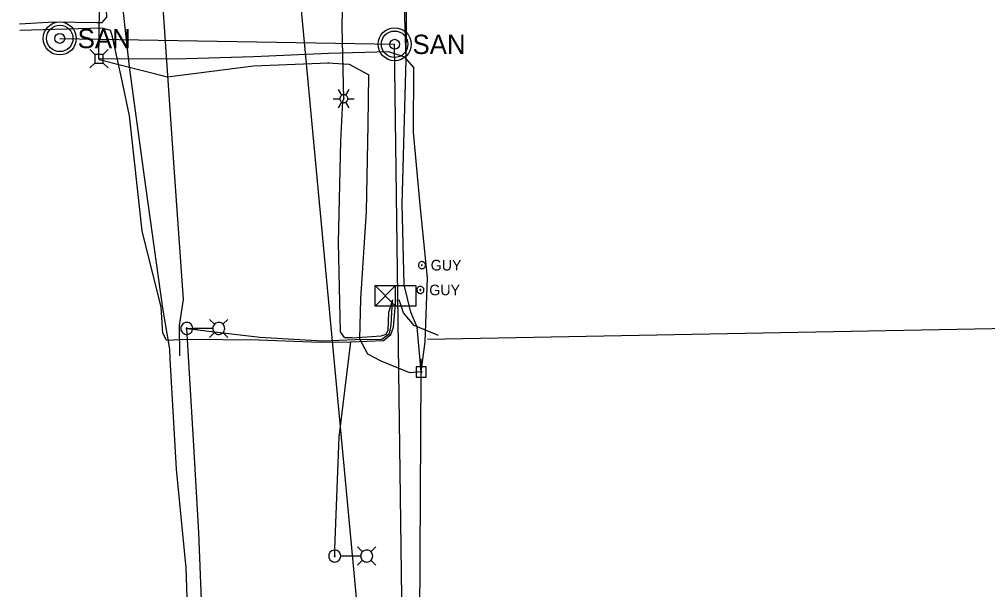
# Model space of a CAD drawing. Extents: x 596028 to 606371, y 330010 to 403088.
# Drawn here: x 601734.7 to 602085.7, y 400798.1 to 401004.8 of the extents above; entities that cross this region are included whole.
import ezdxf

# ---------------------------------------------------------------- set-up
doc = ezdxf.new("R2010")
doc.units = 0
for name, color, linetype in [('E_LTG', 7, 'Continuous'), ('E_SIG', 7, 'Continuous'), ('E_UTL_AG_Bold', 7, 'Continuous'), ('E_UTL_E_UG', 7, 'Continuous'), ('E_UTL_EGuyWire', 7, 'Continuous'), ('E_UTL_EPowerPole', 7, 'Continuous'), ('E_UTL_FO_UG', 7, 'Continuous'), ('E_UTL_G_UG', 7, 'Continuous'), ('E_UTL_Overhead', 7, 'Continuous'), ('E_UTL_SAN_MH', 7, 'Continuous'), ('E_UTL_SAN_UG', 7, 'Continuous'), ('E_UTL_TV_UG', 7, 'Continuous'), ('E_UTL_W_UG', 7, 'Continuous')]:
    doc.layers.add(name, color=color, linetype=linetype)

msp = doc.modelspace()

# ---------------------------------------------------------------- linework, layer by layer
at = {"layer": 'E_LTG'}
for points in [[(601851.57, 400977.28), (601850.38, 400979.34)], [(601853, 400977.28), (601854.19, 400979.34)], [(601848.47, 400976.04), (601850.86, 400976.04)], [(601853.71, 400976.04), (601853.69, 400976.31), (601853.61, 400976.57), (601853.49, 400976.81), (601853.32, 400977.03), (601853.11, 400977.2), (601852.88, 400977.34), (601852.62, 400977.43), (601852.35, 400977.47), (601852.08, 400977.45), (601851.82, 400977.39), (601851.57, 400977.28), (601851.35, 400977.12), (601851.16, 400976.92), (601851.02, 400976.69), (601850.91, 400976.44), (601850.86, 400976.18), (601850.86, 400975.9), (601850.91, 400975.64), (601851.02, 400975.38), (601851.16, 400975.16), (601851.35, 400974.96), (601851.57, 400974.8), (601851.82, 400974.69), (601852.08, 400974.62), (601852.35, 400974.61), (601852.62, 400974.65), (601852.88, 400974.74), (601853.11, 400974.88), (601853.32, 400975.05), (601853.49, 400975.27), (601853.61, 400975.51), (601853.69, 400975.77), (601853.71, 400976.04)], [(601853.71, 400976.04), (601853.69, 400976.31), (601853.61, 400976.57), (601853.49, 400976.81), (601853.32, 400977.03), (601853.11, 400977.2), (601852.88, 400977.34), (601852.62, 400977.43), (601852.35, 400977.47), (601852.08, 400977.45), (601851.82, 400977.39), (601851.57, 400977.28), (601851.35, 400977.12), (601851.16, 400976.92), (601851.02, 400976.69), (601850.91, 400976.44), (601850.86, 400976.18), (601850.86, 400975.9), (601850.91, 400975.64), (601851.02, 400975.38), (601851.16, 400975.16), (601851.35, 400974.96), (601851.57, 400974.8), (601851.82, 400974.69), (601852.08, 400974.62), (601852.35, 400974.61), (601852.62, 400974.65), (601852.88, 400974.74), (601853.11, 400974.88), (601853.32, 400975.05), (601853.49, 400975.27), (601853.61, 400975.51), (601853.69, 400975.77), (601853.71, 400976.04)], [(601853.71, 400976.04), (601853.69, 400976.31), (601853.61, 400976.57), (601853.49, 400976.81), (601853.32, 400977.03), (601853.11, 400977.2), (601852.88, 400977.34), (601852.62, 400977.43), (601852.35, 400977.47), (601852.08, 400977.45), (601851.82, 400977.39), (601851.57, 400977.28), (601851.35, 400977.12), (601851.16, 400976.92), (601851.02, 400976.69), (601850.91, 400976.44), (601850.86, 400976.18), (601850.86, 400975.9), (601850.91, 400975.64), (601851.02, 400975.38), (601851.16, 400975.16), (601851.35, 400974.96), (601851.57, 400974.8), (601851.82, 400974.69), (601852.08, 400974.62), (601852.35, 400974.61), (601852.62, 400974.65), (601852.88, 400974.74), (601853.11, 400974.88), (601853.32, 400975.05), (601853.49, 400975.27), (601853.61, 400975.51), (601853.69, 400975.77), (601853.71, 400976.04)], [(601852.4, 400976.04), (601852.4, 400976.06), (601852.4, 400976.08), (601852.39, 400976.1), (601852.37, 400976.12), (601852.35, 400976.14), (601852.33, 400976.15), (601852.31, 400976.16), (601852.29, 400976.16), (601852.27, 400976.16), (601852.25, 400976.15), (601852.23, 400976.14), (601852.21, 400976.13), (601852.19, 400976.11), (601852.18, 400976.09), (601852.17, 400976.07), (601852.17, 400976.05), (601852.17, 400976.03), (601852.17, 400976.01), (601852.18, 400975.98), (601852.19, 400975.97), (601852.21, 400975.95), (601852.23, 400975.94), (601852.25, 400975.93), (601852.27, 400975.92), (601852.29, 400975.92), (601852.31, 400975.92), (601852.33, 400975.93), (601852.35, 400975.94), (601852.37, 400975.96), (601852.39, 400975.97), (601852.4, 400976), (601852.4, 400976.02), (601852.4, 400976.04)], [(601853.71, 400976.04), (601856.1, 400976.04)], [(601850.38, 400972.74), (601851.57, 400974.8)], [(601854.19, 400972.74), (601853, 400974.8)], [(601797.52, 400892.78), (601797.48, 400893.19), (601797.36, 400893.59), (601797.17, 400893.96), (601796.92, 400894.28), (601796.6, 400894.56), (601796.24, 400894.76), (601795.85, 400894.9), (601795.44, 400894.96), (601795.03, 400894.94), (601794.63, 400894.84), (601794.25, 400894.67), (601793.92, 400894.43), (601793.63, 400894.13), (601793.41, 400893.78), (601793.25, 400893.4), (601793.17, 400892.99), (601793.17, 400892.58), (601793.25, 400892.17), (601793.41, 400891.79), (601793.63, 400891.44), (601793.92, 400891.14), (601794.25, 400890.9), (601794.63, 400890.73), (601795.03, 400890.63), (601795.44, 400890.61), (601795.85, 400890.67), (601796.24, 400890.8), (601796.6, 400891.01), (601796.92, 400891.28), (601797.17, 400891.61), (601797.36, 400891.97), (601797.48, 400892.37), (601797.52, 400892.78)], [(601805.42, 400894.31), (601803.64, 400896.08)], [(601809.12, 400892.78), (601809.08, 400893.19), (601808.96, 400893.59), (601808.77, 400893.96), (601808.52, 400894.28), (601808.21, 400894.56), (601807.85, 400894.76), (601807.46, 400894.9), (601807.05, 400894.96), (601806.63, 400894.94), (601806.23, 400894.84), (601805.86, 400894.67), (601805.52, 400894.43), (601805.23, 400894.13), (601805.01, 400893.78), (601804.86, 400893.4), (601804.78, 400892.99), (601804.78, 400892.58), (601804.86, 400892.17), (601805.01, 400891.79), (601805.23, 400891.44), (601805.52, 400891.14), (601805.86, 400890.9), (601806.23, 400890.73), (601806.63, 400890.63), (601807.05, 400890.61), (601807.46, 400890.67), (601807.85, 400890.8), (601808.21, 400891.01), (601808.52, 400891.28), (601808.77, 400891.61), (601808.96, 400891.97), (601809.08, 400892.37), (601809.12, 400892.78)], [(601808.47, 400894.31), (601810.25, 400896.08)], [(601795.51, 400892.78), (601795.5, 400892.81), (601795.49, 400892.84), (601795.48, 400892.87), (601795.46, 400892.9), (601795.44, 400892.92), (601795.41, 400892.93), (601795.38, 400892.94), (601795.35, 400892.95), (601795.32, 400892.95), (601795.29, 400892.94), (601795.26, 400892.93), (601795.23, 400892.91), (601795.21, 400892.89), (601795.19, 400892.86), (601795.18, 400892.83), (601795.17, 400892.8), (601795.17, 400892.77), (601795.18, 400892.74), (601795.19, 400892.71), (601795.21, 400892.68), (601795.23, 400892.66), (601795.26, 400892.64), (601795.29, 400892.63), (601795.32, 400892.62), (601795.35, 400892.62), (601795.38, 400892.62), (601795.41, 400892.63), (601795.44, 400892.65), (601795.46, 400892.67), (601795.48, 400892.69), (601795.49, 400892.72), (601795.5, 400892.75), (601795.51, 400892.78)], [(601804.73, 400892.78), (601797.55, 400892.78)], [(601805.42, 400891.26), (601803.64, 400889.48)], [(601808.47, 400891.26), (601810.25, 400889.48)], [(601851.15, 400810.3), (601851.11, 400810.72), (601851, 400811.11), (601850.81, 400811.48), (601850.55, 400811.81), (601850.24, 400812.08), (601849.88, 400812.28), (601849.49, 400812.42), (601849.08, 400812.48), (601848.67, 400812.46), (601848.26, 400812.36), (601847.89, 400812.19), (601847.55, 400811.95), (601847.27, 400811.65), (601847.04, 400811.3), (601846.89, 400810.92), (601846.81, 400810.51), (601846.81, 400810.1), (601846.89, 400809.69), (601847.04, 400809.31), (601847.27, 400808.96), (601847.55, 400808.66), (601847.89, 400808.42), (601848.26, 400808.25), (601848.67, 400808.15), (601849.08, 400808.13), (601849.49, 400808.19), (601849.88, 400808.33), (601850.24, 400808.53), (601850.55, 400808.8), (601850.81, 400809.13), (601851, 400809.5), (601851.11, 400809.89), (601851.15, 400810.3)], [(601849.14, 400810.3), (601849.14, 400810.34), (601849.13, 400810.37), (601849.12, 400810.39), (601849.1, 400810.42), (601849.07, 400810.44), (601849.04, 400810.46), (601849.01, 400810.47), (601848.98, 400810.47), (601848.95, 400810.47), (601848.92, 400810.46), (601848.89, 400810.45), (601848.87, 400810.43), (601848.84, 400810.41), (601848.83, 400810.38), (601848.82, 400810.35), (601848.81, 400810.32), (601848.81, 400810.29), (601848.82, 400810.26), (601848.83, 400810.23), (601848.84, 400810.2), (601848.87, 400810.18), (601848.89, 400810.16), (601848.92, 400810.15), (601848.95, 400810.14), (601848.98, 400810.14), (601849.01, 400810.14), (601849.04, 400810.15), (601849.07, 400810.17), (601849.1, 400810.19), (601849.12, 400810.21), (601849.13, 400810.24), (601849.14, 400810.27), (601849.14, 400810.3)], [(601859.06, 400811.83), (601857.28, 400813.6)], [(601862.75, 400810.3), (601862.72, 400810.72), (601862.6, 400811.11), (601862.41, 400811.48), (601862.15, 400811.81), (601861.84, 400812.08), (601861.48, 400812.28), (601861.09, 400812.42), (601860.68, 400812.48), (601860.27, 400812.46), (601859.87, 400812.36), (601859.49, 400812.19), (601859.15, 400811.95), (601858.87, 400811.65), (601858.65, 400811.3), (601858.49, 400810.92), (601858.41, 400810.51), (601858.41, 400810.1), (601858.49, 400809.69), (601858.65, 400809.31), (601858.87, 400808.96), (601859.15, 400808.66), (601859.49, 400808.42), (601859.87, 400808.25), (601860.27, 400808.15), (601860.68, 400808.13), (601861.09, 400808.19), (601861.48, 400808.33), (601861.84, 400808.53), (601862.15, 400808.8), (601862.41, 400809.13), (601862.6, 400809.5), (601862.72, 400809.89), (601862.75, 400810.3)], [(601862.1, 400811.83), (601863.88, 400813.6)], [(601858.37, 400810.3), (601851.19, 400810.3)], [(601859.06, 400808.78), (601857.28, 400807)], [(601862.1, 400808.78), (601863.88, 400807)]]:
    msp.add_lwpolyline(points, dxfattribs=at)
at = {"layer": 'E_SIG'}
for points in [[(601863.6, 400900.86), (601863.6, 400908.29)], [(601863.6, 400908.29), (601878.45, 400908.29)], [(601871.02, 400908.29), (601863.6, 400900.86)], [(601863.6, 400908.29), (601871.02, 400900.86)], [(601871.02, 400900.86), (601871.02, 400908.29)], [(601878.45, 400908.29), (601878.45, 400900.86)], [(601871.02, 400904.57), (601871.02, 400904.57)], [(601878.45, 400900.86), (601863.6, 400900.86)]]:
    msp.add_lwpolyline(points, dxfattribs=at)
at = {"layer": 'E_UTL_AG_Bold'}
for points in [[(601761.97, 400992.05), (601760.22, 400993.81)], [(601765.07, 400992.05), (601766.82, 400993.81)], [(601765.07, 400992.05), (601761.97, 400992.05)], [(601761.97, 400992.05), (601761.97, 400988.96)], [(601765.07, 400988.96), (601765.07, 400992.05)], [(601761.97, 400988.96), (601760.22, 400987.21)], [(601761.97, 400988.96), (601765.07, 400988.96)], [(601765.07, 400988.96), (601766.82, 400987.21)]]:
    msp.add_lwpolyline(points, dxfattribs=at)
at = {"layer": 'E_UTL_E_UG'}
msp.add_line((601882.59, 400888.95), (603040.91, 400910.37), dxfattribs=at)
for points in [[(601734.67, 401003.22), (601747.17, 401003.94), (601762.76, 401003.6), (601764.72, 401003.65), (601766.32, 401005.54), (601764.38, 401047.77), (601759.75, 401101.52), (601759.72, 401148.87), (601759.47, 401192.89), (601759.48, 401239.2), (601759.81, 401302.62), (601759.7, 401322.68), (601759.08, 401360.81), (601761.35, 401366.87), (601766.61, 401384.25), (601765.21, 401433.11), (601764.31, 401490.95), (601764.2, 401533.65), (601764.48, 401538.43), (601766.34, 401539.5), (601804.77, 401539.27), (601858.98, 401535.63), (601871.18, 401536.87), (601873.84, 401536)], [(601880.38, 400877.03), (601878.89, 400893.3), (601876.59, 400898.72), (601874.15, 400908.54), (601873.44, 400937.77), (601874.93, 400990.31), (601873.21, 401044.45), (601873.7, 401088.2), (601874.24, 401160.39), (601873.75, 401197.31), (601874.1, 401238.22), (601873.64, 401268.94), (601874.76, 401270.7), (601877.02, 401270.94), (601887.47, 401270.13), (601915.1, 401268.21)], [(601855.35, 400889.38), (601852.59, 400889.55), (601851.09, 400891.59), (601850.34, 400923.88), (601851.2, 400960.6), (601851.9, 400975.17), (601852.29, 400976.04), (601851.74, 401002.32), (601852.52, 401040.42), (601852.11, 401072.07), (601848.77, 401075.46), (601818.71, 401075.46)], [(601734.79, 401000.88), (601764.57, 401001.7), (601767.69, 401000.85)], [(601788.07, 400888.49), (601786.64, 400891.12), (601786.06, 400900.43), (601779.24, 400928.12), (601774.58, 400969.78), (601772.08, 400981.95), (601768.47, 400998.45), (601767.69, 401000.85)], [(601788.07, 400888.49), (601795.29, 400888.92), (601821.54, 400888.68), (601843.68, 400887.78), (601854.79, 400887.96), (601866.63, 400888.46), (601869.28, 400890.55), (601870.25, 400893.26), (601871.18, 400903.11)], [(601804.27, 400710.42), (601804.32, 400711.27), (601802.02, 400760.6), (601799.73, 400818.79), (601797.82, 400852.31), (601795.34, 400892.78), (601802.44, 400891.91), (601821.89, 400889.59), (601844.54, 400888.26), (601856.43, 400888.75), (601866.06, 400888.85), (601868.83, 400891), (601869.42, 400893.94), (601869.99, 400903.07)], [(601852.59, 400889.55), (601855.35, 400889.38), (601865.79, 400890.15), (601867.62, 400890.69), (601868.38, 400892.04), (601868.56, 400898.7), (601870, 400903.28)], [(601886.61, 400890.23), (601877.81, 400893.88), (601873.87, 400898.41), (601872.37, 400903.16)], [(601849.07, 400812.97), (601850.57, 400853.4), (601854.79, 400887.96)], [(601848.98, 400810.3), (601849.06, 400812.55)]]:
    msp.add_lwpolyline(points, dxfattribs=at)
at = {"layer": 'E_UTL_EGuyWire'}
msp.add_line((601799.42, 400892.51), (601795.34, 400892.78), dxfattribs=at)
for points in [[(601881.87, 400915.71), (601881.84, 400915.95), (601881.77, 400916.19), (601881.66, 400916.4), (601881.51, 400916.59), (601881.33, 400916.75), (601881.12, 400916.88), (601880.89, 400916.96), (601880.64, 400916.99), (601880.4, 400916.98), (601880.16, 400916.92), (601879.94, 400916.82), (601879.74, 400916.68), (601879.57, 400916.5), (601879.44, 400916.3), (601879.35, 400916.07), (601879.31, 400915.83), (601879.31, 400915.59), (601879.35, 400915.35), (601879.44, 400915.12), (601879.57, 400914.91), (601879.74, 400914.74), (601879.94, 400914.6), (601880.16, 400914.5), (601880.4, 400914.44), (601880.64, 400914.43), (601880.89, 400914.46), (601881.12, 400914.54), (601881.33, 400914.66), (601881.51, 400914.82), (601881.66, 400915.01), (601881.77, 400915.23), (601881.84, 400915.47), (601881.87, 400915.71)], [(601880.74, 400915.71), (601880.74, 400915.74), (601880.73, 400915.77), (601880.72, 400915.79), (601880.7, 400915.82), (601880.68, 400915.84), (601880.65, 400915.85), (601880.62, 400915.86), (601880.59, 400915.87), (601880.56, 400915.87), (601880.53, 400915.86), (601880.5, 400915.85), (601880.48, 400915.83), (601880.46, 400915.81), (601880.44, 400915.78), (601880.43, 400915.75), (601880.42, 400915.72), (601880.42, 400915.69), (601880.43, 400915.66), (601880.44, 400915.63), (601880.46, 400915.61), (601880.48, 400915.59), (601880.5, 400915.57), (601880.53, 400915.56), (601880.56, 400915.55), (601880.59, 400915.55), (601880.62, 400915.55), (601880.65, 400915.56), (601880.68, 400915.58), (601880.7, 400915.6), (601880.72, 400915.62), (601880.73, 400915.65), (601880.74, 400915.68), (601880.74, 400915.71)], [(601881.34, 400906.72), (601881.32, 400906.97), (601881.25, 400907.2), (601881.14, 400907.42), (601880.99, 400907.61), (601880.8, 400907.77), (601880.59, 400907.89), (601880.36, 400907.97), (601880.12, 400908.01), (601879.87, 400907.99), (601879.64, 400907.94), (601879.42, 400907.84), (601879.22, 400907.69), (601879.05, 400907.52), (601878.92, 400907.31), (601878.83, 400907.09), (601878.78, 400906.85), (601878.78, 400906.6), (601878.83, 400906.36), (601878.92, 400906.14), (601879.05, 400905.93), (601879.22, 400905.75), (601879.42, 400905.61), (601879.64, 400905.51), (601879.87, 400905.45), (601880.12, 400905.44), (601880.36, 400905.48), (601880.59, 400905.56), (601880.8, 400905.68), (601880.99, 400905.84), (601881.14, 400906.03), (601881.25, 400906.25), (601881.32, 400906.48), (601881.34, 400906.72)], [(601880.22, 400906.72), (601880.21, 400906.75), (601880.21, 400906.78), (601880.19, 400906.81), (601880.17, 400906.83), (601880.15, 400906.85), (601880.12, 400906.87), (601880.1, 400906.88), (601880.06, 400906.88), (601880.03, 400906.88), (601880, 400906.88), (601879.98, 400906.86), (601879.95, 400906.85), (601879.93, 400906.82), (601879.91, 400906.8), (601879.9, 400906.77), (601879.9, 400906.74), (601879.9, 400906.71), (601879.9, 400906.68), (601879.91, 400906.65), (601879.93, 400906.63), (601879.95, 400906.6), (601879.98, 400906.59), (601880, 400906.57), (601880.03, 400906.57), (601880.06, 400906.56), (601880.1, 400906.57), (601880.12, 400906.58), (601880.15, 400906.59), (601880.17, 400906.61), (601880.19, 400906.64), (601880.21, 400906.66), (601880.21, 400906.69), (601880.22, 400906.72)]]:
    msp.add_lwpolyline(points, dxfattribs=at)
at = {"layer": 'E_UTL_EPowerPole'}
for points in [[(601880.35, 400878.87), (601880.35, 400881.78)], [(601882.2, 400878.87), (601878.51, 400878.87)], [(601878.51, 400878.87), (601878.51, 400875.18)], [(601880.62, 400877.03), (601880.62, 400877.07), (601880.61, 400877.12), (601880.59, 400877.16), (601880.56, 400877.19), (601880.52, 400877.22), (601880.48, 400877.25), (601880.44, 400877.26), (601880.4, 400877.27), (601880.35, 400877.27), (601880.31, 400877.26), (601880.27, 400877.24), (601880.23, 400877.21), (601880.2, 400877.18), (601880.17, 400877.14), (601880.16, 400877.1), (601880.15, 400877.05), (601880.15, 400877.01), (601880.16, 400876.96), (601880.17, 400876.92), (601880.2, 400876.88), (601880.23, 400876.85), (601880.27, 400876.82), (601880.31, 400876.8), (601880.35, 400876.79), (601880.4, 400876.79), (601880.44, 400876.8), (601880.48, 400876.81), (601880.52, 400876.84), (601880.56, 400876.87), (601880.59, 400876.9), (601880.61, 400876.94), (601880.62, 400876.98), (601880.62, 400877.03)], [(601882.2, 400875.18), (601882.2, 400878.87)], [(601878.51, 400875.18), (601882.2, 400875.18)]]:
    msp.add_lwpolyline(points, dxfattribs=at)
at = {"layer": 'E_UTL_FO_UG'}
for points in [[(601792.86, 400882.9), (601792.72, 400893.79), (601794.17, 400903.27), (601790.76, 400951.14), (601786.46, 401014.44), (601784.89, 401044.58), (601769.02, 401320.47), (601769.94, 401331.16), (601770.09, 401344.94), (601770.83, 401367.28)], [(601763.52, 400990.51), (601763.55, 400990.23), (601788.32, 400983.95), (601819.56, 400987.96), (601846.7, 400989.03), (601846.55, 400989.07), (601854.23, 400988.53), (601861.34, 400984.71)], [(601880.38, 400877.03), (601876.24, 400876.69), (601865.8, 400880.91), (601860.94, 400883.43), (601858.04, 400888.93), (601858.44, 400903.53), (601860.48, 400935.11), (601861.11, 400966.71), (601861.34, 400984.71)]]:
    msp.add_lwpolyline(points, dxfattribs=at)
at = {"layer": 'E_UTL_G_UG'}
for points in [[(601789.29, 400881.82), (601789.23, 400885.21), (601786.69, 400900.14), (601779.95, 400948.61), (601774.55, 400987.53), (601769.51, 401033.61), (601746.11, 401033.94)], [(601813.84, 400133.27), (601812.12, 400192.93), (601810.87, 400243.47), (601810.64, 400323.97), (601810.07, 400379.3), (601808.88, 400439.7), (601805.3, 400542.52), (601798.37, 400602.42), (601793.1, 400655.61), (601795.81, 400704.24), (601797.2, 400728.81), (601796.68, 400759.01), (601795.14, 400806.08), (601791.66, 400841.83), (601789.29, 400881.82)]]:
    msp.add_lwpolyline(points, dxfattribs=at)
at = {"layer": 'E_UTL_Overhead'}
msp.add_lwpolyline([(601879.22, 400198.59), (601874.69, 400424.88), (601879.16, 400653.46), (601880.38, 400877.03)], dxfattribs=at)
at = {"layer": 'E_UTL_SAN_MH'}
for centre, radius in [((601749.31, 400997.88), 6), ((601749.31, 400997.88), 4.8), ((601870.71, 400995.76), 6), ((601870.71, 400995.76), 4.8), ((601749.31, 400997.88), 1.8), ((601870.71, 400995.76), 1.8)]:
    msp.add_circle(centre, radius, dxfattribs=at)
at = {"layer": 'E_UTL_SAN_UG'}
for points in [[(601749.3, 400997.88), (601870.7, 400995.76)], [(601891.8, 400066.17), (601886.59, 400200.09), (601878.83, 400390.13), (601876.51, 400469.59), (601874.87, 400676.8), (601870.7, 400995.76)]]:
    msp.add_lwpolyline(points, dxfattribs=at)
at = {"layer": 'E_UTL_TV_UG'}
for points in [[(601874.93, 400990.31), (601882.2, 401729.84)], [(601763.52, 400990.51), (601763.76, 401008.99), (601757.02, 401314.66)], [(601880.38, 400877.03), (601881.78, 400887.89), (601882.62, 400911.13), (601879.92, 400937.59), (601877.61, 400963.94), (601877.72, 400987.33), (601874.4, 400991.08), (601868.57, 400992.96), (601846.75, 400992.45), (601819.72, 400991.24), (601791.09, 400990.36), (601763.52, 400990.51)]]:
    msp.add_lwpolyline(points, dxfattribs=at)
at = {"layer": 'E_UTL_W_UG'}
msp.add_lwpolyline([(601871.12, 400642.91), (601836.6, 401012.05), (601839.84, 401262.07), (601832.79, 401859.37), (601825.88, 402219.07), (601826.21, 402224.15), (601837.07, 402461.82), (601844.07, 402461.82), (601843.9, 402567.31)], dxfattribs=at)

# ---------------------------------------------------------------- texts
at = {"layer": 'E_UTL_EGuyWire'}
for p in [(601883.79, 400913.78), (601883.27, 400904.8)]:
    msp.add_text('GUY', height=3.85, dxfattribs=at).set_placement(p)
at = {"layer": 'E_UTL_SAN_MH'}
for p in [(601755.79, 400994.34), (601877.19, 400992.23)]:
    msp.add_text('SAN', height=6.998, dxfattribs=at).set_placement(p)

doc.saveas('drawing.dxf')
